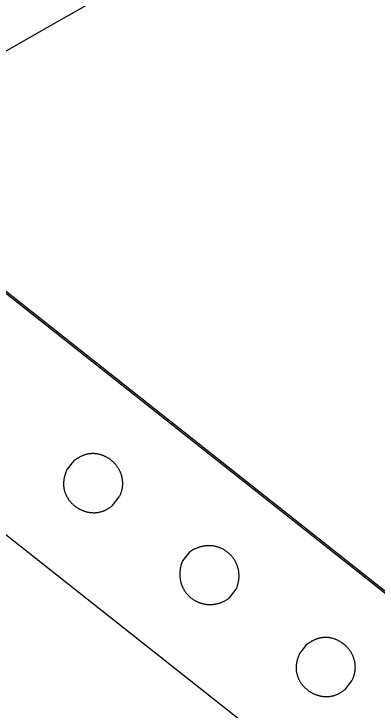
# Model space of a CAD drawing. Extents: x -438233 to -437334, y -1133133 to -1132623.
# Drawn here: x -438133.6874 to -438133.6138, y -1132964.4013 to -1132964.26 of the extents above; entities that cross this region are included whole.
import ezdxf

# ---------------------------------------------------------------- set-up
doc = ezdxf.new("R2010")
doc.units = 0
for name, color, linetype in [('MOBILIÁŘ', 7, 'Continuous'), ('Vrstva 1', 7, 'Continuous'), ('Vrstva 11', 7, 'Continuous'), ('Vrstva 3', 7, 'Continuous')]:
    doc.layers.add(name, color=color, linetype=linetype)

# ---------------------------------------------------------------- blocks, each defined once
blk = doc.blocks.new('A$C78B247C6')
at = {"layer": 'Vrstva 1'}
for points in [[(0, 0), (-2586.6, 0), (-2586.6, 2589.7), (0, 2589.7), (0, 0)], [(-385, 2589.7), (3.1, 2589.7), (3.1, 3.2), (-385, 3.2), (-385, 2589.7)], [(-190.9, 1654.4), (-203.7, 1654.4), (-213.2, 1651.2), (-214.5, 1650.7), (-215.8, 1650.2), (-217.1, 1649.7), (-218.3, 1649.2), (-219.5, 1648.7), (-220.7, 1648.1), (-221.9, 1647.5), (-223, 1646.9), (-224.1, 1646.2), (-225.2, 1645.6), (-226.3, 1644.9), (-227.4, 1644.2), (-228.4, 1643.5), (-229.4, 1642.7), (-230.4, 1642), (-231.4, 1641.2), (-232.3, 1640.4), (-233.2, 1639.6), (-234.1, 1638.8), (-235, 1637.9), (-235.8, 1637.1), (-236.7, 1636.2), (-237.5, 1635.3), (-238.2, 1634.4), (-239, 1633.5), (-239.7, 1632.6), (-240.5, 1631.6), (-241.2, 1630.7), (-241.8, 1629.7), (-242.5, 1628.7), (-243.1, 1627.7), (-243.7, 1626.7), (-244.3, 1625.7), (-244.9, 1624.6), (-245.4, 1623.6), (-245.9, 1622.6), (-246.4, 1621.5), (-246.9, 1620.4), (-247.3, 1619.3), (-247.8, 1618.3), (-248.2, 1617.2), (-248.5, 1616.1), (-248.9, 1615), (-249.3, 1613.8), (-249.6, 1612.7), (-249.9, 1611.6), (-250.1, 1610.4), (-250.4, 1609.3), (-250.6, 1608.2), (-250.8, 1607), (-251, 1605.9), (-251.2, 1604.7), (-251.4, 1603.5), (-251.5, 1602.4), (-251.6, 1601.2), (-251.7, 1600), (-251.7, 1598.9), (-251.8, 1597.7), (-251.8, 1596.5), (-251.8, 1595.4), (-251.8, 1594.2), (-251.7, 1593), (-251.7, 1591.8), (-251.6, 1590.7), (-251.5, 1589.5), (-251.3, 1588.3), (-251.2, 1587.2), (-251, 1586), (-250.8, 1584.9), (-250.6, 1583.7), (-250.4, 1582.6), (-250.1, 1581.4), (-249.9, 1580.3), (-249.6, 1579.1), (-249.2, 1578), (-248.9, 1576.9), (-248.6, 1575.8), (-248.2, 1574.7), (-247.8, 1573.6), (-247.4, 1572.5), (-246.9, 1571.4), (-246.5, 1570.3), (-246, 1569.2), (-245.5, 1568.2), (-245, 1567.1), (-244.4, 1566.1), (-243.8, 1565), (-243.3, 1564), (-242.7, 1563), (-242, 1562), (-241.4, 1561), (-240.7, 1560), (-240, 1559.1), (-239.3, 1558.1), (-238.6, 1557.2), (-237.9, 1556.3), (-237.1, 1555.4), (-236.3, 1554.5), (-235.5, 1553.6), (-234.7, 1552.8), (-233.9, 1551.9), (-233, 1551.1), (-232.1, 1550.3), (-231.2, 1549.5), (-230.3, 1548.7), (-229.3, 1548), (-228.4, 1547.2), (-227.4, 1546.5), (-226.4, 1545.8), (-225.4, 1545.1), (-224.3, 1544.5), (-223.3, 1543.8), (-222.2, 1543.2), (-221.1, 1542.6), (-220, 1542), (-218.8, 1541.5), (-217.7, 1540.9), (-216.5, 1540.4), (-215.3, 1539.9), (-214.1, 1539.5), (-212.8, 1539), (-211.6, 1538.6), (-210.3, 1538.2), (-209, 1537.9), (-207.7, 1537.5), (-206.4, 1537.2), (-205, 1537), (-203.7, 1536.7), (-181.4, 1536.7), (-180, 1537), (-178.7, 1537.2), (-177.3, 1537.5), (-176, 1537.9), (-174.7, 1538.2), (-173.5, 1538.6), (-172.2, 1539), (-171, 1539.5), (-169.8, 1539.9), (-168.6, 1540.4), (-167.4, 1540.9), (-166.2, 1541.5), (-165.1, 1542), (-164, 1542.6), (-162.9, 1543.2), (-161.8, 1543.8), (-160.7, 1544.5), (-159.7, 1545.1), (-158.7, 1545.8), (-157.7, 1546.5), (-156.7, 1547.2), (-155.7, 1548), (-154.8, 1548.7), (-153.8, 1549.5), (-152.9, 1550.3), (-152.1, 1551.1), (-151.2, 1551.9), (-150.3, 1552.8), (-149.5, 1553.6), (-148.7, 1554.5), (-147.9, 1555.4), (-147.2, 1556.3), (-146.4, 1557.2), (-145.7, 1558.1), (-145, 1559.1), (-144.3, 1560), (-143.6, 1561), (-143, 1562), (-142.4, 1563), (-141.8, 1564), (-141.2, 1565), (-140.6, 1566.1), (-140.1, 1567.1), (-139.6, 1568.2), (-139.1, 1569.2), (-138.6, 1570.3), (-138.1, 1571.4), (-137.7, 1572.5), (-137.3, 1573.6), (-136.9, 1574.7), (-136.5, 1575.8), (-136.1, 1576.9), (-135.8, 1578), (-135.5, 1579.1), (-135.2, 1580.3), (-134.9, 1581.4), (-134.6, 1582.6), (-134.4, 1583.7), (-134.2, 1584.9), (-134, 1586), (-133.8, 1587.2), (-133.7, 1588.3), (-133.6, 1589.5), (-133.5, 1590.7), (-133.4, 1591.8), (-133.3, 1593), (-133.3, 1594.2), (-133.2, 1595.4), (-133.2, 1596.5), (-133.3, 1597.7), (-133.3, 1598.9), (-133.4, 1600), (-133.4, 1601.2), (-133.5, 1602.4), (-133.7, 1603.5), (-133.8, 1604.7), (-134, 1605.9), (-134.2, 1607), (-134.4, 1608.2), (-134.6, 1609.3), (-134.9, 1610.4), (-135.2, 1611.6), (-135.5, 1612.7), (-135.8, 1613.8), (-136.1, 1615), (-136.5, 1616.1), (-136.9, 1617.2), (-137.3, 1618.3), (-137.7, 1619.3), (-138.2, 1620.4), (-138.6, 1621.5), (-139.1, 1622.6), (-139.6, 1623.6), (-140.2, 1624.6), (-140.7, 1625.7), (-141.3, 1626.7), (-141.9, 1627.7), (-142.6, 1628.7), (-143.2, 1629.7), (-143.9, 1630.7), (-144.6, 1631.6), (-145.3, 1632.6), (-146, 1633.5), (-146.8, 1634.4), (-147.6, 1635.3), (-148.4, 1636.2), (-149.2, 1637.1), (-150, 1637.9), (-150.9, 1638.8), (-151.8, 1639.6), (-152.7, 1640.4), (-153.7, 1641.2), (-154.6, 1642), (-155.6, 1642.7), (-156.6, 1643.5), (-157.7, 1644.2), (-158.7, 1644.9), (-159.8, 1645.6), (-160.9, 1646.2), (-162, 1646.9), (-163.2, 1647.5), (-164.3, 1648.1), (-165.5, 1648.7), (-166.7, 1649.2), (-168, 1649.7), (-169.2, 1650.2), (-170.5, 1650.7), (-171.8, 1651.2), (-181.4, 1654.4), (-190.9, 1654.4)], [(-190.9, 1355.4), (-203.6, 1355.4), (-213.2, 1352.1), (-214.5, 1351.5), (-215.8, 1350.9), (-217, 1350.3), (-218.3, 1349.6), (-219.5, 1348.9), (-220.7, 1348.2), (-221.8, 1347.5), (-223, 1346.8), (-224.1, 1346.1), (-225.2, 1345.3), (-226.3, 1344.6), (-227.3, 1343.8), (-228.4, 1343), (-229.4, 1342.2), (-230.4, 1341.4), (-231.3, 1340.5), (-232.3, 1339.7), (-233.2, 1338.8), (-234.1, 1337.9), (-235, 1337), (-235.8, 1336.1), (-236.6, 1335.2), (-237.4, 1334.2), (-238.2, 1333.3), (-239, 1332.4), (-239.7, 1331.4), (-240.4, 1330.4), (-241.1, 1329.4), (-241.8, 1328.4), (-242.4, 1327.4), (-243.1, 1326.4), (-243.7, 1325.4), (-244.3, 1324.3), (-244.8, 1323.3), (-245.4, 1322.3), (-245.9, 1321.2), (-246.4, 1320.1), (-246.8, 1319.1), (-247.3, 1318), (-247.7, 1316.9), (-248.1, 1315.8), (-248.5, 1314.7), (-248.9, 1313.6), (-249.2, 1312.5), (-249.5, 1311.4), (-249.8, 1310.3), (-250.1, 1309.1), (-250.4, 1308), (-250.6, 1306.9), (-250.8, 1305.8), (-251, 1304.6), (-251.2, 1303.5), (-251.3, 1302.4), (-251.5, 1301.2), (-251.6, 1300.1), (-251.6, 1298.9), (-251.7, 1297.8), (-251.7, 1296.6), (-251.8, 1295.5), (-251.8, 1294.3), (-251.7, 1293.2), (-251.7, 1292.1), (-251.6, 1290.9), (-251.5, 1289.8), (-251.4, 1288.6), (-251.3, 1287.5), (-251.2, 1286.4), (-251, 1285.2), (-250.8, 1284.1), (-250.6, 1283), (-250.4, 1281.8), (-250.1, 1280.7), (-249.8, 1279.6), (-249.5, 1278.5), (-249.2, 1277.4), (-248.9, 1276.3), (-248.5, 1275.2), (-248.1, 1274.1), (-247.7, 1273), (-247.3, 1272), (-246.9, 1270.9), (-246.4, 1269.8), (-245.9, 1268.8), (-245.4, 1267.7), (-244.9, 1266.7), (-244.4, 1265.7), (-243.8, 1264.6), (-243.2, 1263.6), (-242.6, 1262.6), (-242, 1261.6), (-241.4, 1260.7), (-240.7, 1259.7), (-240, 1258.7), (-239.3, 1257.8), (-238.6, 1256.8), (-237.8, 1255.9), (-237.1, 1255), (-236.3, 1254.1), (-235.5, 1253.2), (-234.7, 1252.3), (-233.8, 1251.5), (-233, 1250.6), (-232.1, 1249.8), (-231.2, 1249), (-230.3, 1248.2), (-229.3, 1247.4), (-228.3, 1246.6), (-227.4, 1245.8), (-226.4, 1245.1), (-225.3, 1244.4), (-224.3, 1243.7), (-223.2, 1243), (-222.2, 1242.3), (-221.1, 1241.6), (-219.9, 1241), (-218.8, 1240.4), (-217.6, 1239.8), (-216.5, 1239.2), (-215.3, 1238.6), (-214.1, 1238.1), (-212.8, 1237.5), (-211.6, 1237), (-210.3, 1236.5), (-209, 1236.1), (-207.7, 1235.6), (-206.4, 1235.2), (-205, 1234.8), (-203.6, 1234.4), (-181.3, 1234.4), (-179.9, 1234.8), (-178.6, 1235.2), (-177.3, 1235.6), (-176, 1236.1), (-174.7, 1236.5), (-173.4, 1237), (-172.1, 1237.5), (-170.9, 1238.1), (-169.7, 1238.6), (-168.5, 1239.2), (-167.3, 1239.8), (-166.2, 1240.4), (-165, 1241), (-163.9, 1241.6), (-162.8, 1242.3), (-161.7, 1243), (-160.7, 1243.7), (-159.6, 1244.4), (-158.6, 1245.1), (-157.6, 1245.8), (-156.6, 1246.6), (-155.7, 1247.4), (-154.7, 1248.2), (-153.8, 1249), (-152.9, 1249.8), (-152, 1250.6), (-151.2, 1251.5), (-150.3, 1252.3), (-149.5, 1253.2), (-148.7, 1254.1), (-147.9, 1255), (-147.1, 1255.9), (-146.4, 1256.8), (-145.7, 1257.8), (-145, 1258.7), (-144.3, 1259.7), (-143.6, 1260.7), (-143, 1261.6), (-142.4, 1262.6), (-141.8, 1263.6), (-141.2, 1264.6), (-140.6, 1265.7), (-140.1, 1266.7), (-139.6, 1267.7), (-139.1, 1268.8), (-138.6, 1269.8), (-138.1, 1270.9), (-137.7, 1272), (-137.3, 1273), (-136.9, 1274.1), (-136.5, 1275.2), (-136.1, 1276.3), (-135.8, 1277.4), (-135.5, 1278.5), (-135.2, 1279.6), (-134.9, 1280.7), (-134.7, 1281.8), (-134.4, 1283), (-134.2, 1284.1), (-134, 1285.2), (-133.8, 1286.4), (-133.7, 1287.5), (-133.6, 1288.6), (-133.5, 1289.8), (-133.4, 1290.9), (-133.3, 1292.1), (-133.3, 1293.2), (-133.2, 1294.3), (-133.2, 1295.5), (-133.3, 1296.6), (-133.3, 1297.8), (-133.4, 1298.9), (-133.5, 1300.1), (-133.6, 1301.2), (-133.7, 1302.4), (-133.8, 1303.5), (-134, 1304.6), (-134.2, 1305.8), (-134.4, 1306.9), (-134.6, 1308), (-134.9, 1309.1), (-135.2, 1310.3), (-135.5, 1311.4), (-135.8, 1312.5), (-136.1, 1313.6), (-136.5, 1314.7), (-136.9, 1315.8), (-137.3, 1316.9), (-137.7, 1318), (-138.2, 1319.1), (-138.6, 1320.1), (-139.1, 1321.2), (-139.7, 1322.3), (-140.2, 1323.3), (-140.8, 1324.3), (-141.3, 1325.4), (-141.9, 1326.4), (-142.6, 1327.4), (-143.2, 1328.4), (-143.9, 1329.4), (-144.6, 1330.4), (-145.3, 1331.4), (-146, 1332.4), (-146.8, 1333.3), (-147.6, 1334.2), (-148.4, 1335.2), (-149.2, 1336.1), (-150.1, 1337), (-150.9, 1337.9), (-151.8, 1338.8), (-152.7, 1339.7), (-153.7, 1340.5), (-154.6, 1341.4), (-155.6, 1342.2), (-156.6, 1343), (-157.7, 1343.8), (-158.7, 1344.6), (-159.8, 1345.3), (-160.9, 1346.1), (-162, 1346.8), (-163.2, 1347.5), (-164.3, 1348.2), (-165.5, 1348.9), (-166.7, 1349.6), (-168, 1350.3), (-169.2, 1350.9), (-170.5, 1351.5), (-171.8, 1352.1), (-181.3, 1355.4), (-190.9, 1355.4)], [(-190.9, 1053.1), (-203.7, 1053.1), (-213.2, 1049.9), (-214.5, 1049.4), (-215.8, 1048.9), (-217.1, 1048.4), (-218.3, 1047.9), (-219.5, 1047.4), (-220.7, 1046.8), (-221.9, 1046.2), (-223, 1045.6), (-224.1, 1044.9), (-225.2, 1044.3), (-226.3, 1043.6), (-227.4, 1042.9), (-228.4, 1042.2), (-229.4, 1041.4), (-230.4, 1040.7), (-231.4, 1039.9), (-232.3, 1039.1), (-233.2, 1038.3), (-234.1, 1037.5), (-235, 1036.6), (-235.8, 1035.8), (-236.7, 1034.9), (-237.5, 1034), (-238.2, 1033.1), (-239, 1032.2), (-239.7, 1031.3), (-240.5, 1030.3), (-241.2, 1029.4), (-241.8, 1028.4), (-242.5, 1027.4), (-243.1, 1026.4), (-243.7, 1025.4), (-244.3, 1024.4), (-244.9, 1023.4), (-245.4, 1022.3), (-245.9, 1021.3), (-246.4, 1020.2), (-246.9, 1019.1), (-247.3, 1018.1), (-247.8, 1017), (-248.2, 1015.9), (-248.5, 1014.8), (-248.9, 1013.7), (-249.3, 1012.5), (-249.6, 1011.4), (-249.9, 1010.3), (-250.1, 1009.2), (-250.4, 1008), (-250.6, 1006.9), (-250.8, 1005.7), (-251, 1004.6), (-251.2, 1003.4), (-251.4, 1002.3), (-251.5, 1001.1), (-251.6, 999.9), (-251.7, 998.8), (-251.7, 997.6), (-251.8, 996.4), (-251.8, 995.2), (-251.8, 994.1), (-251.8, 992.9), (-251.7, 991.7), (-251.7, 990.6), (-251.6, 989.4), (-251.5, 988.2), (-251.3, 987.1), (-251.2, 985.9), (-251, 984.7), (-250.8, 983.6), (-250.6, 982.4), (-250.4, 981.3), (-250.1, 980.1), (-249.9, 979), (-249.6, 977.9), (-249.2, 976.7), (-248.9, 975.6), (-248.6, 974.5), (-248.2, 973.4), (-247.8, 972.3), (-247.4, 971.2), (-246.9, 970.1), (-246.5, 969), (-246, 967.9), (-245.5, 966.9), (-245, 965.8), (-244.4, 964.8), (-243.8, 963.7), (-243.3, 962.7), (-242.7, 961.7), (-242, 960.7), (-241.4, 959.7), (-240.7, 958.8), (-240, 957.8), (-239.3, 956.8), (-238.6, 955.9), (-237.9, 955), (-237.1, 954.1), (-236.3, 953.2), (-235.5, 952.3), (-234.7, 951.5), (-233.9, 950.6), (-233, 949.8), (-232.1, 949), (-231.2, 948.2), (-230.3, 947.4), (-229.3, 946.6), (-228.4, 945.9), (-227.4, 945.2), (-226.4, 944.5), (-225.4, 943.8), (-224.3, 943.1), (-223.3, 942.5), (-222.2, 941.9), (-221.1, 941.3), (-220, 940.7), (-218.8, 940.1), (-217.7, 939.6), (-216.5, 939.1), (-215.3, 938.6), (-214.1, 938.2), (-212.8, 937.7), (-211.6, 937.3), (-210.3, 936.9), (-209, 936.5), (-207.7, 936.2), (-206.4, 935.9), (-205, 935.6), (-203.7, 935.3), (-181.4, 935.3), (-180, 935.6), (-178.7, 935.9), (-177.3, 936.2), (-176, 936.5), (-174.7, 936.9), (-173.5, 937.3), (-172.2, 937.7), (-171, 938.2), (-169.8, 938.6), (-168.6, 939.1), (-167.4, 939.6), (-166.2, 940.1), (-165.1, 940.7), (-164, 941.3), (-162.9, 941.9), (-161.8, 942.5), (-160.7, 943.1), (-159.7, 943.8), (-158.7, 944.5), (-157.7, 945.2), (-156.7, 945.9), (-155.7, 946.6), (-154.8, 947.4), (-153.8, 948.2), (-152.9, 949), (-152.1, 949.8), (-151.2, 950.6), (-150.3, 951.5), (-149.5, 952.3), (-148.7, 953.2), (-147.9, 954.1), (-147.2, 955), (-146.4, 955.9), (-145.7, 956.8), (-145, 957.8), (-144.3, 958.8), (-143.6, 959.7), (-143, 960.7), (-142.4, 961.7), (-141.8, 962.7), (-141.2, 963.7), (-140.6, 964.8), (-140.1, 965.8), (-139.6, 966.9), (-139.1, 967.9), (-138.6, 969), (-138.1, 970.1), (-137.7, 971.2), (-137.3, 972.3), (-136.9, 973.4), (-136.5, 974.5), (-136.1, 975.6), (-135.8, 976.7), (-135.5, 977.9), (-135.2, 979), (-134.9, 980.1), (-134.6, 981.3), (-134.4, 982.4), (-134.2, 983.6), (-134, 984.7), (-133.8, 985.9), (-133.7, 987.1), (-133.6, 988.2), (-133.5, 989.4), (-133.4, 990.6), (-133.3, 991.7), (-133.3, 992.9), (-133.2, 994.1), (-133.2, 995.2), (-133.3, 996.4), (-133.3, 997.6), (-133.4, 998.8), (-133.4, 999.9), (-133.5, 1001.1), (-133.7, 1002.3), (-133.8, 1003.4), (-134, 1004.6), (-134.2, 1005.7), (-134.4, 1006.9), (-134.6, 1008), (-134.9, 1009.2), (-135.2, 1010.3), (-135.5, 1011.4), (-135.8, 1012.5), (-136.1, 1013.7), (-136.5, 1014.8), (-136.9, 1015.9), (-137.3, 1017), (-137.7, 1018.1), (-138.2, 1019.1), (-138.6, 1020.2), (-139.1, 1021.3), (-139.6, 1022.3), (-140.2, 1023.4), (-140.7, 1024.4), (-141.3, 1025.4), (-141.9, 1026.4), (-142.6, 1027.4), (-143.2, 1028.4), (-143.9, 1029.4), (-144.6, 1030.3), (-145.3, 1031.3), (-146, 1032.2), (-146.8, 1033.1), (-147.6, 1034), (-148.4, 1034.9), (-149.2, 1035.8), (-150, 1036.6), (-150.9, 1037.5), (-151.8, 1038.3), (-152.7, 1039.1), (-153.7, 1039.9), (-154.6, 1040.7), (-155.6, 1041.4), (-156.6, 1042.2), (-157.7, 1042.9), (-158.7, 1043.6), (-159.8, 1044.3), (-160.9, 1044.9), (-162, 1045.6), (-163.2, 1046.2), (-164.3, 1046.8), (-165.5, 1047.4), (-166.7, 1047.9), (-168, 1048.4), (-169.2, 1048.9), (-170.5, 1049.4), (-171.8, 1049.9), (-181.4, 1053.1), (-190.9, 1053.1)]]:
    blk.add_lwpolyline(points, dxfattribs=at)
blk = doc.blocks.new('A$C5EF80950')
at = {"layer": 'MOBILIÁŘ', "xscale": 0.001, "yscale": 0.0010000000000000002, "rotation": 31.523388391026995}
blk.add_blockref('A$C78B247C6', (3.5589, 1.3524), dxfattribs=at)

msp = doc.modelspace()

# ---------------------------------------------------------------- linework, layer by layer
at = {"layer": 'Vrstva 11'}
msp.add_arc((-438137.86483, -1132956.94817), 8.42673, 296.263494, 345.788164, dxfattribs=at)

# ---------------------------------------------------------------- block references
at = {"layer": 'MOBILIÁŘ', "xscale": 0.09999999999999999, "yscale": 0.1, "rotation": 20.113716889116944}
msp.add_blockref('A$C5EF80950', (-438133.822, -1132964.68857), dxfattribs=at)

# ---------------------------------------------------------------- texts
at = {"layer": 'Vrstva 3'}
msp.add_text('386.17 ', height=0.75, dxfattribs=at).set_placement((-438136.636, -1132964.505))

doc.saveas('drawing.dxf')
